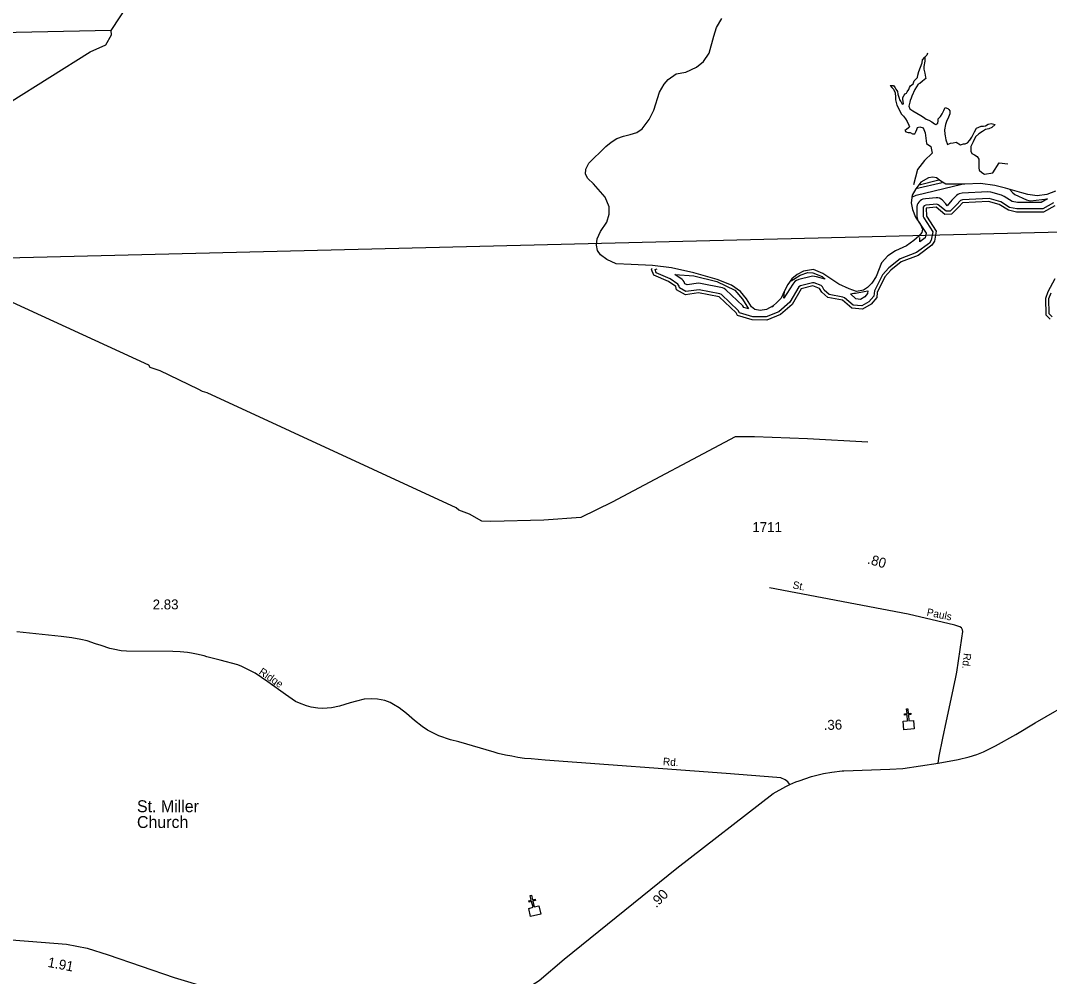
# Model space of a CAD drawing. Extents: x 2532689 to 2764727, y 536648 to 732970.
# Drawn here: x 2724345 to 2737297, y 667074 to 679109 of the extents above; entities that cross this region are included whole.
import ezdxf

# ---------------------------------------------------------------- set-up
doc = ezdxf.new("R2010")
doc.units = 0
for name, color, linetype in [('Exist Boundary Political CountyLine', 7, 'Continuous'), ('Exist Cultural Church CELL', 7, 'Continuous'), ('Exist Cultural Church Label', 7, 'Continuous'), ('Exist Hydrographic Buffer Line', 7, 'Continuous'), ('Exist Hydrographic Creek Single Shore', 7, 'Continuous'), ('Exist Hydrographic River Shore', 7, 'Continuous'), ('Exist Road Primary US Attributed', 7, 'Continuous'), ('Exist Road Primary US Mileage Hundredths English Label', 7, 'Continuous'), ('Exist Road Secondary Mileage Hundredths English Label', 7, 'Continuous'), ('Exist Road Secondary Type 51 Attributed', 7, 'Continuous'), ('Exist Road Secondary Type 51 Label', 7, 'Continuous'), ('Exist Road Secondary Type 51 Number Label', 7, 'Continuous'), ('Map Preparation Longitude Latitude Lines', 7, 'Continuous')]:
    doc.layers.add(name, color=color, linetype=linetype)

msp = doc.modelspace()

# ---------------------------------------------------------------- linework, layer by layer
at = {"layer": 'Exist Boundary Political CountyLine'}
for points in [[(2735008, 675747), (2734955, 675715), (2734870, 675699), (2734774, 675731), (2734647, 675790), (2734444, 675923), (2734327, 675976), (2734200, 675955), (2734120, 675912), (2734056, 675859), (2734003, 675785), (2733960, 675705), (2733918, 675614), (2733865, 675561), (2733817, 675519), (2733737, 675471), (2733657, 675460), (2733588, 675471), (2733546, 675503), (2733482, 675604), (2733407, 675697), (2733296, 675777), (2733115, 675851), (2732822, 675931), (2732540, 675995), (2732301, 676027), (2732030, 676037), (2731843, 676048), (2731726, 676101), (2731647, 676160), (2731609, 676213), (2731593, 676282), (2731604, 676362), (2731647, 676452), (2731726, 676570), (2731753, 676671), (2731753, 676766), (2731705, 676884), (2731556, 677054), (2731487, 677120), (2731455, 677174), (2731461, 677237), (2731498, 677312), (2731567, 677381), (2731636, 677450), (2731711, 677525), (2731780, 677578), (2731849, 677626), (2731934, 677652), (2732019, 677674), (2732104, 677700), (2732168, 677748), (2732258, 677865), (2732317, 677982), (2732386, 678206), (2732445, 678307), (2732498, 678368), (2732599, 678437), (2732721, 678459), (2732854, 678523), (2732944, 678592), (2733014, 678698), (2733072, 678911), (2733104, 679020), (2733173, 679137)], [(2737375, 676961), (2737263, 676918), (2737141, 676902), (2737024, 676918), (2736950, 676942), (2736742, 677001), (2736609, 677033), (2736428, 677059), (2736232, 677048), (2736099, 677048), (2735992, 677048), (2735928, 677086), (2735875, 677128), (2735827, 677139), (2735774, 677128), (2735678, 677075), (2735615, 676990), (2735567, 676910), (2735556, 676814), (2735572, 676729), (2735609, 676633), (2735673, 676543), (2735700, 676484), (2735689, 676442), (2735652, 676394), (2735588, 676341), (2735498, 676272), (2735359, 676208), (2735264, 676149), (2735184, 676059), (2735115, 675888), (2735061, 675801), (2735008, 675747)]]:
    msp.add_lwpolyline(points, dxfattribs=at)
at = {"layer": 'Exist Cultural Church CELL'}
for points in [[(2735454, 670287), (2735511, 670291), (2735505, 670367), (2735473, 670365), (2735472, 670381), (2735504, 670383), (2735499, 670443), (2735515, 670444), (2735520, 670384), (2735552, 670387), (2735553, 670371), (2735521, 670368), (2735527, 670293), (2735584, 670297), (2735593, 670191), (2735463, 670181)], [(2730741, 667931), (2730796, 667945), (2730778, 668019), (2730747, 668011), (2730743, 668027), (2730774, 668034), (2730760, 668093), (2730776, 668097), (2730790, 668038), (2730821, 668046), (2730825, 668030), (2730794, 668023), (2730811, 667949), (2730868, 667962), (2730893, 667859), (2730766, 667828)]]:
    msp.add_lwpolyline(points, close=True, dxfattribs=at)
at = {"layer": 'Exist Hydrographic Buffer Line'}
msp.add_line((2735655, 677043), (2735906, 677104), dxfattribs=at)
for points in [[(2735564, 676887), (2735618, 676911), (2736192, 677048)], [(2735617, 676993), (2735946, 677072)], [(2737350, 676814), (2737212, 676738), (2736885, 676737), (2736796, 676757), (2736683, 676828), (2736538, 676870), (2736201, 676854), (2736177, 676845), (2736126, 676791), (2736047, 676710), (2735995, 676708), (2735896, 676789), (2735878, 676798), (2735742, 676787), (2735720, 676777), (2735708, 676760), (2735709, 676644), (2735715, 676624), (2735828, 676448), (2735810, 676345), (2735786, 676308), (2735624, 676187), (2735416, 676108), (2735274, 675998), (2735195, 675908), (2735094, 675705), (2735085, 675638), (2735025, 675568), (2734935, 675517), (2734826, 675526), (2734716, 675618), (2734698, 675627), (2734525, 675660), (2734461, 675714), (2734439, 675756), (2734424, 675772), (2734334, 675807), (2734313, 675809), (2734161, 675769), (2734140, 675756), (2734028, 675562)], [(2736793, 676986), (2736836, 676941), (2736863, 676920), (2737007, 676852), (2737037, 676843), (2737058, 676841), (2737272, 676866), (2737191, 676818), (2736894, 676817), (2736827, 676832), (2736725, 676896), (2736694, 676909), (2736560, 676947), (2736522, 676951), (2736197, 676934), (2736162, 676927), (2736143, 676918), (2736125, 676906), (2736068, 676846), (2736011, 676776), (2735991, 676800), (2735947, 676851), (2735912, 676871), (2735891, 676877), (2735871, 676878), (2735735, 676866), (2735705, 676859), (2735686, 676851), (2735668, 676839), (2735654, 676824), (2735642, 676807), (2735633, 676788), (2735627, 676768), (2735626, 676747), (2735629, 676642), (2735636, 676604), (2735645, 676585), (2735743, 676431), (2735734, 676375), (2735667, 676322)], [(2735667, 676322), (2735665, 676360), (2735666, 676376)], [(2734028, 675562), (2733891, 675443), (2733730, 675379), (2733561, 675381), (2733397, 675430), (2733380, 675457), (2733167, 675659), (2733147, 675669), (2732887, 675721), (2732721, 675697), (2732639, 675743), (2732634, 675767), (2732620, 675790), (2732523, 675857), (2732347, 675932), (2732332, 675974), (2732359, 675985)], [(2733510, 675480), (2733448, 675498), (2733435, 675516), (2733222, 675717), (2733200, 675734), (2733181, 675743), (2732903, 675800), (2732880, 675802), (2732736, 675780), (2732709, 675796), (2732699, 675819), (2732687, 675836), (2732672, 675851), (2732582, 675914), (2732819, 675896), (2733108, 675825), (2733335, 675714), (2733433, 675603), (2733510, 675480)], [(2734047, 675833), (2734158, 675905), (2734254, 675938), (2734319, 675934), (2734434, 675887), (2734474, 675852), (2734363, 675881), (2734340, 675888), (2734320, 675890), (2734299, 675888), (2734140, 675847), (2734111, 675835), (2734093, 675823), (2734079, 675808), (2734067, 675791), (2733955, 675614)], [(2734917, 675599), (2734858, 675604), (2734792, 675669), (2734836, 675677), (2734856, 675679), (2734966, 675700), (2735011, 675708), (2735008, 675671), (2734973, 675631), (2734917, 675599)], [(2733955, 675614), (2733963, 675696)], [(2737331, 675380), (2737294, 675416), (2737290, 675609), (2737317, 675682)], [(2733794, 675506), (2733809, 675509), (2733822, 675518)]]:
    msp.add_lwpolyline(points, dxfattribs=at)
at = {"layer": 'Exist Hydrographic Creek Single Shore'}
for points in [[(2725487, 678985), (2725824, 679504), (2725897, 679596), (2726043, 679733), (2726265, 679864), (2726464, 679944), (2726579, 680004)], [(2725487, 678985), (2722688, 678924), (2722665, 679508), (2718851, 679435)], [(2723000, 676083), (2723039, 676183), (2723275, 676764), (2723396, 676917), (2724071, 677932), (2724140, 678027), (2724206, 678079), (2725222, 678714), (2725417, 678802), (2725489, 678929), (2725487, 678985)], [(2735010, 673801), (2734251, 673843), (2733583, 673868), (2733341, 673868), (2731794, 673047), (2731399, 672854), (2730933, 672818), (2730266, 672801), (2730150, 672806), (2729997, 672895), (2729863, 672943), (2729829, 672974), (2726692, 674423), (2726633, 674437), (2726582, 674468), (2726102, 674698), (2725976, 674739), (2725958, 674771), (2723563, 675870), (2723075, 676067), (2723000, 676083)]]:
    msp.add_lwpolyline(points, dxfattribs=at)
at = {"layer": 'Exist Hydrographic River Shore'}
for points in [[(2735760, 678699), (2735752, 678674), (2735729, 678649)], [(2735293, 678292), (2735333, 678292), (2735356, 678263), (2735362, 678247), (2735383, 678217), (2735388, 678183), (2735398, 678156), (2735405, 678132), (2735411, 678112), (2735424, 678090), (2735441, 678058), (2735458, 678059), (2735451, 678119), (2735453, 678141), (2735470, 678169), (2735482, 678186), (2735499, 678194), (2735507, 678210), (2735526, 678243), (2735534, 678267), (2735549, 678289), (2735581, 678314), (2735594, 678350), (2735611, 678367), (2735635, 678391), (2735642, 678422), (2735653, 678470), (2735672, 678524), (2735694, 678579), (2735699, 678613), (2735729, 678649)], [(2735729, 678649), (2735728, 678596), (2735716, 678529), (2735714, 678497), (2735729, 678445), (2735737, 678398), (2735739, 678378), (2735698, 678347), (2735666, 678318), (2735643, 678307), (2735604, 678242), (2735566, 678157), (2735555, 678131), (2735543, 678103), (2735538, 678083), (2735527, 678030), (2735540, 677996), (2735578, 677973), (2735627, 677942), (2735676, 677915), (2735710, 677892), (2735747, 677867), (2735777, 677856), (2735815, 677836), (2735850, 677811), (2735866, 677801), (2735891, 677818), (2735895, 677848), (2735896, 677870), (2735924, 677901), (2735947, 677935), (2735966, 677978), (2735983, 678016), (2736019, 678001), (2736031, 677989), (2736044, 677972), (2736045, 677934), (2736028, 677893), (2736001, 677838), (2735988, 677800), (2735977, 677732), (2735981, 677678), (2735983, 677660), (2735992, 677606), (2736015, 677548), (2736053, 677567), (2736085, 677568), (2736123, 677579), (2736177, 677546), (2736215, 677559), (2736237, 677559), (2736267, 677568), (2736294, 677605), (2736321, 677641), (2736354, 677708), (2736380, 677755), (2736436, 677778), (2736466, 677779), (2736494, 677785), (2736525, 677804), (2736563, 677813), (2736615, 677800), (2736572, 677763), (2736532, 677748), (2736491, 677737), (2736455, 677714), (2736406, 677683), (2736367, 677644), (2736336, 677581), (2736308, 677523), (2736309, 677463), (2736320, 677437), (2736354, 677420), (2736385, 677396), (2736407, 677365), (2736410, 677333), (2736410, 677253), (2736412, 677225)], [(2735293, 678292), (2735312, 678266), (2735332, 678244), (2735355, 678199), (2735359, 678145), (2735361, 678111), (2735377, 678045), (2735396, 678005), (2735417, 677960), (2735433, 677930), (2735458, 677905), (2735485, 677873), (2735507, 677839), (2735528, 677792), (2735537, 677770), (2735521, 677760), (2735498, 677739), (2735476, 677731), (2735488, 677707), (2735517, 677701), (2735545, 677698), (2735573, 677685), (2735601, 677681), (2735614, 677708), (2735626, 677738), (2735635, 677762), (2735665, 677771), (2735709, 677760), (2735726, 677716), (2735731, 677695), (2735751, 677561), (2735802, 677524), (2735821, 677439), (2735723, 677347), (2735634, 677235), (2735584, 677041)], [(2736412, 677225), (2736446, 677198), (2736478, 677174), (2736586, 677191), (2736666, 677319), (2736775, 677304)], [(2736662, 676794), (2736528, 676831), (2736203, 676815), (2736155, 676763), (2736065, 676671), (2735982, 676668), (2735871, 676758), (2735746, 676747), (2735749, 676645), (2735870, 676456), (2735848, 676331), (2735816, 676280), (2735644, 676152), (2735430, 676071), (2735299, 675967), (2735226, 675882), (2735130, 675687), (2735124, 675622), (2735051, 675537), (2734944, 675476), (2734810, 675487), (2734691, 675588), (2734507, 675623), (2734430, 675689), (2734404, 675737), (2734320, 675770), (2734171, 675731), (2734059, 675536), (2733912, 675408), (2733738, 675339), (2733555, 675341), (2733370, 675396), (2733353, 675428), (2733140, 675630), (2732880, 675682), (2732714, 675655), (2732604, 675717), (2732595, 675759), (2732501, 675824), (2732316, 675902), (2732289, 675976)], [(2737363, 676776), (2737223, 676698), (2736881, 676697), (2736781, 676720), (2736662, 676794)], [(2732289, 675976), (2732297, 675993)], [(2737306, 675349), (2737255, 675399), (2737250, 675616), (2737281, 675699), (2737369, 675860)]]:
    msp.add_lwpolyline(points, dxfattribs=at)
at = {"layer": 'Exist Road Primary US Attributed'}
for points in [[(2735895, 669760), (2736147, 669805), (2736286, 669839), (2736384, 669869), (2736467, 669902), (2736619, 669977), (2736873, 670122), (2737119, 670266), (2737642, 670570), (2738178, 670880), (2738470, 671051), (2738719, 671193), (2738818, 671242), (2738901, 671280), (2738969, 671305), (2739108, 671348), (2739172, 671361), (2741076, 671712), (2741524, 671793), (2741999, 671878), (2742150, 671917), (2742328, 671984)], [(2734030, 669492), (2734104, 669523), (2734146, 669537), (2734301, 669593), (2734453, 669631), (2734559, 669648), (2734689, 669663), (2734707, 669664), (2735289, 669684), (2735450, 669693), (2735895, 669760)], [(2730342, 666744), (2730734, 666936), (2730874, 667022), (2731189, 667292), (2732607, 668439), (2733819, 669378), (2733978, 669464), (2734030, 669492)], [(2723907, 667562), (2724923, 667480), (2725182, 667432), (2725447, 667346), (2726280, 667061), (2726752, 666918), (2726916, 666883), (2727492, 666825), (2728987, 666689), (2729537, 666640), (2729666, 666638), (2729760, 666642), (2729912, 666645), (2730018, 666663), (2730213, 666713), (2730348, 666763), (2730342, 666744)]]:
    msp.add_lwpolyline(points, dxfattribs=at)
at = {"layer": 'Exist Road Secondary Type 51 Attributed'}
for points in [[(2735895, 669760), (2735907, 669847), (2735956, 670075), (2736001, 670291), (2736059, 670564), (2736118, 670841), (2736129, 670905), (2736193, 671332), (2736207, 671416), (2736204, 671437), (2736189, 671463), (2736170, 671476), (2736107, 671498), (2735519, 671636), (2733771, 671967)], [(2734030, 669492), (2734004, 669524), (2733968, 669549), (2733916, 669573), (2733864, 669580), (2733229, 669629), (2730948, 669799), (2730774, 669812), (2730687, 669820), (2730603, 669831), (2730531, 669846), (2730449, 669859), (2730355, 669881), (2730307, 669897), (2729863, 670026), (2729757, 670052), (2729611, 670102), (2729467, 670174), (2729402, 670221), (2729302, 670297), (2729201, 670383), (2729111, 670455), (2729040, 670500), (2728996, 670524), (2728930, 670548), (2728836, 670567), (2728762, 670569), (2728670, 670563), (2728574, 670541), (2728492, 670517), (2728358, 670478), (2728258, 670454), (2728148, 670447), (2728087, 670452), (2728002, 670463), (2727945, 670482), (2727856, 670514), (2727807, 670537), (2727678, 670625), (2727456, 670783), (2727296, 670893), (2727241, 670923), (2727130, 670975), (2727078, 670996), (2726856, 671058), (2726690, 671100), (2726654, 671111), (2726560, 671132), (2726495, 671146), (2726445, 671152), (2726352, 671160), (2726260, 671164), (2725679, 671168), (2725612, 671174), (2725589, 671179), (2725530, 671190), (2725468, 671205), (2725361, 671240), (2725289, 671261), (2725184, 671298), (2725105, 671317), (2724988, 671338), (2724855, 671354), (2724297, 671413)]]:
    msp.add_lwpolyline(points, dxfattribs=at)
at = {"layer": 'Map Preparation Longitude Latitude Lines'}
msp.add_lwpolyline([(2723311, 676099), (2743240, 676593), (2747220, 676695)], dxfattribs=at)

# ---------------------------------------------------------------- texts
at = {"layer": 'Exist Cultural Church Label'}
for s, p in [('St. Miller', (2725810, 669142)), ('Church', (2725810, 668943))]:
    msp.add_text(s, height=150, dxfattribs=at).set_placement(p)
at = {"layer": 'Exist Road Primary US Mileage Hundredths English Label'}
for s, rotation, p in [('.36', 1.9597, (2734457, 670176)), ('.90', 45.7222, (2732347, 667931)), ('1.91', 349.3048, (2724679, 667195))]:
    msp.add_text(s, height=125, rotation=rotation, dxfattribs=at).set_placement(p)
at = {"layer": 'Exist Road Secondary Mileage Hundredths English Label'}
for s, rotation, p in [('.80', 344.1143, (2734997, 672275)), ('2.83', 0.4052, (2726008, 671694))]:
    msp.add_text(s, height=125, rotation=rotation, dxfattribs=at).set_placement(p)
at = {"layer": 'Exist Road Secondary Type 51 Label'}
for s, rotation, p in [('St. ', 348.5044, (2734058, 671961)), ('Pauls', 348.5044, (2735746, 671618)), ('Rd.', 263.6827, (2736219, 671148)), ('Ridge', 325.6087, (2727336, 670889)), ('Rd.', 355.9035, (2732428, 669735))]:
    msp.add_text(s, height=95, rotation=rotation, dxfattribs=at).set_placement(p)
at = {"layer": 'Exist Road Secondary Type 51 Number Label'}
msp.add_text('1711', height=125, dxfattribs=at).set_placement((2733557, 672669))

doc.saveas('drawing.dxf')
